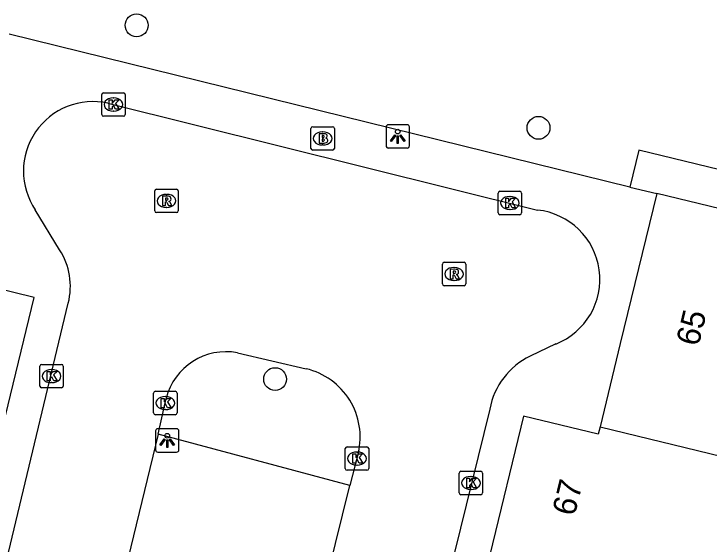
# Model space of a CAD drawing. Extents: x 162812 to 163818, y 381639 to 382470.
# Drawn here: x 163318.59 to 163348.31, y 382358.06 to 382380.74 of the extents above; entities that cross this region are included whole.
import ezdxf

# ---------------------------------------------------------------- set-up
doc = ezdxf.new("R2010")
doc.units = 0
for name, color, linetype in [('IMGEO_Boom', 7, 'Continuous'), ('IMGEO_Brandkraan', 7, 'Continuous'), ('IMGEO_Groenvoorziening', 7, 'Continuous'), ('IMGEO_Kolk', 7, 'Continuous'), ('IMGEO_Lichtpunt', 7, 'Continuous'), ('IMGEO_Pand', 7, 'Continuous'), ('IMGEO_Pand_nummerreeks', 7, 'Continuous'), ('IMGEO_Rijbaan_lokaal_open', 7, 'Continuous'), ('IMGEO_Rioolput', 7, 'Continuous'), ('IMGEO_Voetpad_open', 7, 'Continuous')]:
    doc.layers.add(name, color=color, linetype=linetype)

msp = doc.modelspace()

# ---------------------------------------------------------------- linework, layer by layer
at = {"layer": 'IMGEO_Boom'}
for centre in [(163323.834, 382380.251), (163341.014, 382375.866), (163329.755, 382365.117)]:
    msp.add_circle(centre, 0.489, dxfattribs=at)
at = {"layer": 'IMGEO_Brandkraan'}
for p, q in [((163331.286, 382374.988), (163331.286, 382375.84)), ((163331.361, 382375.914), (163332.213, 382375.914)), ((163332.287, 382375.84), (163332.287, 382374.988)), ((163331.774, 382375.694), (163331.799, 382375.694)), ((163332.213, 382374.914), (163331.361, 382374.914)), ((163331.797, 382375.134), (163331.772, 382375.134))]:
    msp.add_line(p, q, dxfattribs=at)
for points in [[(163331.286, 382374.988), (163331.286, 382375.84)], [(163331.361, 382375.914), (163332.213, 382375.914)], [(163332.287, 382375.84), (163332.287, 382374.988)], [(163331.634, 382375.614), (163331.634, 382375.214), (163331.847, 382375.214)], [(163331.865, 382375.614), (163331.634, 382375.614)], [(163331.813, 382375.533), (163331.759, 382375.533), (163331.759, 382375.457)], [(163331.759, 382375.457), (163331.812, 382375.457)], [(163331.821, 382375.381), (163331.759, 382375.381), (163331.759, 382375.3)], [(163331.759, 382375.3), (163331.821, 382375.3)], [(163332.213, 382374.914), (163331.361, 382374.914)]]:
    msp.add_lwpolyline(points, dxfattribs=at)
for centre, radius, start, end in [((163331.363, 382375.838), 0.0765, 91.552, 178.448), ((163331.363, 382375.838), 0.0765, 91.552, 178.448), ((163332.211, 382375.838), 0.0765, 1.552, 88.448), ((163332.211, 382375.838), 0.0765, 1.552, 88.448), ((163331.814, 382375.495), 0.0379, 267.8285, 90.9355), ((163331.869, 382375.469), 0.145, 59.4692, 91.5367), ((163331.894, 382375.516), 0.0922, 285.5137, 58.1501), ((163331.822, 382375.34), 0.0404, 269.8759, 90.5077), ((163331.853, 382375.465), 0.251, 268.6676, 293.5347), ((163331.899, 382375.324), 0.105, 301.3115, 78.989), ((163331.363, 382374.99), 0.0765, 181.552, 268.448), ((163331.363, 382374.99), 0.0765, 181.552, 268.448), ((163332.211, 382374.99), 0.0765, 271.552, 358.448), ((163332.211, 382374.99), 0.0765, 271.552, 358.448)]:
    msp.add_arc(centre, radius, start, end, dxfattribs=at)
for centre, major_axis, ratio, start_param, end_param in [((163331.773, 382375.414), (-0.387, 0.002), 0.722429, 4.712389, 7.853982), ((163331.798, 382375.414), (-0.39, 0.002), 0.717154, 1.570796, 4.712389)]:
    msp.add_ellipse(centre, major_axis=major_axis, ratio=ratio, start_param=start_param, end_param=end_param, dxfattribs=at)
at = {"layer": 'IMGEO_Groenvoorziening'}
msp.add_lwpolyline([(163332.955, 382360.57), (163324.756, 382362.762)], dxfattribs=at)
at = {"layer": 'IMGEO_Kolk'}
for p, q in [((163322.345, 382376.438), (163322.345, 382377.29)), ((163322.42, 382377.364), (163323.272, 382377.364)), ((163323.346, 382377.29), (163323.346, 382376.438)), ((163322.833, 382377.144), (163322.858, 382377.144)), ((163323.272, 382376.364), (163322.42, 382376.364)), ((163322.856, 382376.584), (163322.831, 382376.584)), ((163339.289, 382372.225), (163339.289, 382373.077)), ((163339.364, 382373.151), (163340.216, 382373.151)), ((163340.29, 382373.077), (163340.29, 382372.225)), ((163339.777, 382372.931), (163339.802, 382372.931)), ((163339.8, 382372.371), (163339.775, 382372.371)), ((163340.216, 382372.151), (163339.364, 382372.151)), ((163319.697, 382364.82), (163319.697, 382365.672)), ((163319.772, 382365.746), (163320.624, 382365.746)), ((163320.698, 382365.672), (163320.698, 382364.82)), ((163320.185, 382365.526), (163320.21, 382365.526)), ((163320.208, 382364.966), (163320.183, 382364.966)), ((163320.624, 382364.746), (163319.772, 382364.746)), ((163324.562, 382363.669), (163324.562, 382364.521)), ((163324.637, 382364.595), (163325.489, 382364.595)), ((163325.563, 382364.521), (163325.563, 382363.669)), ((163325.05, 382364.375), (163325.075, 382364.375)), ((163325.489, 382363.595), (163324.637, 382363.595)), ((163325.073, 382363.815), (163325.048, 382363.815)), ((163332.755, 382361.291), (163332.755, 382362.143)), ((163332.83, 382362.217), (163333.682, 382362.217)), ((163333.756, 382362.143), (163333.756, 382361.291)), ((163333.243, 382361.997), (163333.268, 382361.997)), ((163333.682, 382361.217), (163332.83, 382361.217)), ((163333.266, 382361.437), (163333.241, 382361.437)), ((163337.625, 382360.248), (163337.625, 382361.1)), ((163337.7, 382361.174), (163338.552, 382361.174)), ((163338.113, 382360.954), (163338.138, 382360.954)), ((163338.626, 382361.1), (163338.626, 382360.248)), ((163338.136, 382360.394), (163338.111, 382360.394)), ((163338.552, 382360.174), (163337.7, 382360.174))]:
    msp.add_line(p, q, dxfattribs=at)
for points in [[(163322.345, 382376.438), (163322.345, 382377.29)], [(163322.42, 382377.364), (163323.272, 382377.364)], [(163323.346, 382377.29), (163323.346, 382376.438)], [(163322.666, 382377.064), (163322.789, 382377.064), (163322.789, 382376.913), (163322.919, 382377.064), (163323.083, 382377.064), (163322.937, 382376.913), (163323.09, 382376.664), (163322.938, 382376.664), (163322.853, 382376.828), (163322.789, 382376.761), (163322.789, 382376.664), (163322.666, 382376.664), (163322.666, 382377.064)], [(163323.272, 382376.364), (163322.42, 382376.364)], [(163339.289, 382372.225), (163339.289, 382373.077)], [(163339.364, 382373.151), (163340.216, 382373.151)], [(163340.29, 382373.077), (163340.29, 382372.225)], [(163339.61, 382372.851), (163339.733, 382372.851), (163339.733, 382372.7), (163339.863, 382372.851), (163340.027, 382372.851), (163339.881, 382372.7), (163340.034, 382372.451), (163339.882, 382372.451), (163339.797, 382372.615), (163339.733, 382372.548), (163339.733, 382372.451), (163339.61, 382372.451), (163339.61, 382372.851)], [(163340.216, 382372.151), (163339.364, 382372.151)], [(163319.697, 382364.82), (163319.697, 382365.672)], [(163319.772, 382365.746), (163320.624, 382365.746)], [(163320.698, 382365.672), (163320.698, 382364.82)], [(163320.018, 382365.446), (163320.141, 382365.446), (163320.141, 382365.295), (163320.271, 382365.446), (163320.435, 382365.446), (163320.289, 382365.295), (163320.442, 382365.046), (163320.29, 382365.046), (163320.205, 382365.21), (163320.141, 382365.143), (163320.141, 382365.046), (163320.018, 382365.046), (163320.018, 382365.446)], [(163320.624, 382364.746), (163319.772, 382364.746)], [(163324.562, 382363.669), (163324.562, 382364.521)], [(163324.637, 382364.595), (163325.489, 382364.595)], [(163325.563, 382364.521), (163325.563, 382363.669)], [(163324.883, 382364.295), (163325.006, 382364.295), (163325.006, 382364.144), (163325.136, 382364.295), (163325.3, 382364.295), (163325.154, 382364.144), (163325.307, 382363.895), (163325.155, 382363.895), (163325.07, 382364.059), (163325.006, 382363.992), (163325.006, 382363.895), (163324.883, 382363.895), (163324.883, 382364.295)], [(163325.489, 382363.595), (163324.637, 382363.595)], [(163332.755, 382361.291), (163332.755, 382362.143)], [(163332.83, 382362.217), (163333.682, 382362.217)], [(163333.756, 382362.143), (163333.756, 382361.291)], [(163333.076, 382361.917), (163333.199, 382361.917), (163333.199, 382361.766), (163333.329, 382361.917), (163333.493, 382361.917), (163333.347, 382361.766), (163333.5, 382361.517), (163333.348, 382361.517), (163333.263, 382361.681), (163333.199, 382361.614), (163333.199, 382361.517), (163333.076, 382361.517), (163333.076, 382361.917)], [(163333.682, 382361.217), (163332.83, 382361.217)], [(163337.625, 382360.248), (163337.625, 382361.1)], [(163337.7, 382361.174), (163338.552, 382361.174)], [(163338.626, 382361.1), (163338.626, 382360.248)], [(163337.946, 382360.874), (163338.069, 382360.874), (163338.069, 382360.723), (163338.199, 382360.874), (163338.363, 382360.874), (163338.217, 382360.723), (163338.37, 382360.474), (163338.218, 382360.474), (163338.133, 382360.638), (163338.069, 382360.571), (163338.069, 382360.474), (163337.946, 382360.474), (163337.946, 382360.874)], [(163338.552, 382360.174), (163337.7, 382360.174)]]:
    msp.add_lwpolyline(points, dxfattribs=at)
for centre, start, end in [((163322.422, 382377.288), 91.552, 178.448), ((163322.422, 382377.288), 91.552, 178.448), ((163323.27, 382377.288), 1.552, 88.448), ((163323.27, 382377.288), 1.552, 88.448), ((163322.422, 382376.44), 181.552, 268.448), ((163322.422, 382376.44), 181.552, 268.448), ((163323.27, 382376.44), 271.552, 358.448), ((163323.27, 382376.44), 271.552, 358.448), ((163339.366, 382373.075), 91.552, 178.448), ((163339.366, 382373.075), 91.552, 178.448), ((163340.214, 382373.075), 1.552, 88.448), ((163340.214, 382373.075), 1.552, 88.448), ((163339.366, 382372.227), 181.552, 268.448), ((163339.366, 382372.227), 181.552, 268.448), ((163340.214, 382372.227), 271.552, 358.448), ((163340.214, 382372.227), 271.552, 358.448), ((163319.774, 382365.67), 91.552, 178.448), ((163319.774, 382365.67), 91.552, 178.448), ((163320.622, 382365.67), 1.552, 88.448), ((163320.622, 382365.67), 1.552, 88.448), ((163319.774, 382364.822), 181.552, 268.448), ((163319.774, 382364.822), 181.552, 268.448), ((163320.622, 382364.822), 271.552, 358.448), ((163320.622, 382364.822), 271.552, 358.448), ((163324.639, 382364.519), 91.552, 178.448), ((163324.639, 382364.519), 91.552, 178.448), ((163325.487, 382364.519), 1.552, 88.448), ((163325.487, 382364.519), 1.552, 88.448), ((163324.639, 382363.671), 181.552, 268.448), ((163324.639, 382363.671), 181.552, 268.448), ((163325.487, 382363.671), 271.552, 358.448), ((163325.487, 382363.671), 271.552, 358.448), ((163332.832, 382362.141), 91.552, 178.448), ((163332.832, 382362.141), 91.552, 178.448), ((163333.68, 382362.141), 1.552, 88.448), ((163333.68, 382362.141), 1.552, 88.448), ((163332.832, 382361.293), 181.552, 268.448), ((163332.832, 382361.293), 181.552, 268.448), ((163333.68, 382361.293), 271.552, 358.448), ((163333.68, 382361.293), 271.552, 358.448), ((163337.702, 382361.098), 91.552, 178.448), ((163337.702, 382361.098), 91.552, 178.448), ((163338.55, 382361.098), 1.552, 88.448), ((163338.55, 382361.098), 1.552, 88.448), ((163337.702, 382360.25), 181.552, 268.448), ((163337.702, 382360.25), 181.552, 268.448), ((163338.55, 382360.25), 271.552, 358.448), ((163338.55, 382360.25), 271.552, 358.448)]:
    msp.add_arc(centre, 0.0765, start, end, dxfattribs=at)
for centre, major_axis, ratio, start_param, end_param in [((163322.832, 382376.864), (-0.387, 0.002), 0.722429, 4.712389, 7.853982), ((163322.857, 382376.864), (-0.39, 0.002), 0.717154, 1.570796, 4.712389), ((163339.776, 382372.651), (-0.387, 0.002), 0.722429, 4.712389, 7.853982), ((163339.801, 382372.651), (-0.39, 0.002), 0.717154, 1.570796, 4.712389), ((163320.184, 382365.246), (-0.387, 0.002), 0.722429, 4.712389, 7.853982), ((163320.209, 382365.246), (-0.39, 0.002), 0.717154, 1.570796, 4.712389), ((163325.049, 382364.095), (-0.387, 0.002), 0.722429, 4.712389, 7.853982), ((163325.074, 382364.095), (-0.39, 0.002), 0.717154, 1.570796, 4.712389), ((163333.242, 382361.717), (-0.387, 0.002), 0.722429, 4.712389, 7.853982), ((163333.267, 382361.717), (-0.39, 0.002), 0.717154, 1.570796, 4.712389), ((163338.112, 382360.674), (-0.387, 0.002), 0.722429, 4.712389, 7.853982), ((163338.137, 382360.674), (-0.39, 0.002), 0.717154, 1.570796, 4.712389)]:
    msp.add_ellipse(centre, major_axis=major_axis, ratio=ratio, start_param=start_param, end_param=end_param, dxfattribs=at)
at = {"layer": 'IMGEO_Lichtpunt'}
for p, q in [((163334.497, 382375.905), (163334.497, 382375.098)), ((163334.497, 382375.905), (163334.497, 382375.098)), ((163335.399, 382376), (163334.591, 382376)), ((163335.399, 382376), (163334.591, 382376)), ((163335.493, 382375.098), (163335.493, 382375.905)), ((163335.493, 382375.098), (163335.493, 382375.905)), ((163334.591, 382375.004), (163335.399, 382375.004)), ((163334.591, 382375.004), (163335.399, 382375.004)), ((163325.546, 382362.994), (163324.738, 382362.994)), ((163325.546, 382362.994), (163324.738, 382362.994)), ((163324.644, 382362.899), (163324.644, 382362.092)), ((163324.644, 382362.899), (163324.644, 382362.092)), ((163325.64, 382362.092), (163325.64, 382362.899)), ((163325.64, 382362.092), (163325.64, 382362.899)), ((163324.738, 382361.998), (163325.546, 382361.998)), ((163324.738, 382361.998), (163325.546, 382361.998))]:
    msp.add_line(p, q, dxfattribs=at)
for points in [[(163334.871, 382375.569), (163334.91, 382375.541), (163334.722, 382375.279), (163334.684, 382375.306), (163334.871, 382375.569)], [(163334.973, 382375.521), (163335.02, 382375.521), (163335.02, 382375.199), (163334.973, 382375.199), (163334.973, 382375.521)], [(163335.083, 382375.541), (163335.121, 382375.568), (163335.308, 382375.306), (163335.269, 382375.278), (163335.083, 382375.541)], [(163325.018, 382362.563), (163325.057, 382362.535), (163324.869, 382362.273), (163324.831, 382362.3), (163325.018, 382362.563)], [(163325.12, 382362.515), (163325.167, 382362.515), (163325.167, 382362.193), (163325.12, 382362.193), (163325.12, 382362.515)], [(163325.23, 382362.535), (163325.268, 382362.562), (163325.455, 382362.3), (163325.416, 382362.272), (163325.23, 382362.535)]]:
    msp.add_lwpolyline(points, dxfattribs=at)
for centre in [(163334.996, 382375.703), (163325.143, 382362.697)]:
    msp.add_circle(centre, 0.0994, dxfattribs=at)
for centre, start, end in [((163334.591, 382375.905), 90, 180), ((163334.591, 382375.905), 90, 180), ((163335.399, 382375.905), 0, 90), ((163335.399, 382375.905), 0, 90), ((163334.591, 382375.098), 180, 270), ((163334.591, 382375.098), 180, 270), ((163335.399, 382375.098), 270, 0), ((163335.399, 382375.098), 270, 360), ((163324.738, 382362.899), 90, 180), ((163324.738, 382362.899), 90, 180), ((163325.546, 382362.899), 0, 90), ((163325.546, 382362.899), 0, 90), ((163324.738, 382362.092), 180, 270), ((163324.738, 382362.092), 180, 270), ((163325.546, 382362.092), 270, 0), ((163325.546, 382362.092), 270, 360)]:
    msp.add_arc(centre, 0.0946, start, end, dxfattribs=at)
at = {"layer": 'IMGEO_Pand'}
for points in [[(163346.074, 382373.059), (163344.511, 382366.637), (163343.643, 382363.071)], [(163357.558, 382370.264), (163354.662, 382370.969), (163346.074, 382373.059)], [(163317.998, 382362.603), (163319.449, 382368.613), (163317.651, 382369.044), (163315.854, 382369.476), (163315.911, 382369.715)], [(163343.643, 382363.071), (163343.568, 382362.76), (163341.974, 382363.143), (163340.379, 382363.526), (163338.931, 382357.599)], [(163343.643, 382363.071), (163348.858, 382361.802), (163348.768, 382361.37), (163351.113, 382360.799), (163351.873, 382360.614)]]:
    msp.add_lwpolyline(points, dxfattribs=at)
at = {"layer": 'IMGEO_Rijbaan_lokaal_open'}
for points in [[(163322.61, 382376.919), (163340.968, 382372.347)], [(163320.539, 382370.652), (163319.502, 382372.358)], [(163314.048, 382339.705), (163320.911, 382368.368)], [(163341.754, 382366.62), (163340.655, 382366.1)], [(163328.15, 382366.243), (163331.079, 382365.56)], [(163324.756, 382362.762), (163325.096, 382364.295)], [(163338.929, 382363.835), (163331.884, 382335.197)], [(163324.756, 382362.762), (163319.271, 382340.139)], [(163333.31, 382361.955), (163332.955, 382360.57)], [(163327.408, 382338.123), (163332.955, 382360.57)]]:
    msp.add_lwpolyline(points, dxfattribs=at)
for centre, radius, start, end in [((163321.968, 382374.017), 2.972, 77.5229, 213.9338), ((163340.66, 382369.387), 2.976, 291.5715, 84.0579), ((163318.151, 382369.091), 2.853, 345.328, 33.1733), ((163327.661, 382363.642), 2.647, 79.3479, 165.7158), ((163342.05, 382363.247), 3.175, 116.0511, 169.3318), ((163330.399, 382362.646), 2.992, 346.643, 76.8606)]:
    msp.add_arc(centre, radius, start, end, dxfattribs=at)
at = {"layer": 'IMGEO_Rioolput'}
for p, q in [((163324.611, 382372.315), (163324.611, 382373.167)), ((163324.686, 382373.241), (163325.538, 382373.241)), ((163325.612, 382373.167), (163325.612, 382372.315)), ((163325.099, 382373.021), (163325.124, 382373.021)), ((163325.538, 382372.241), (163324.686, 382372.241)), ((163325.122, 382372.461), (163325.097, 382372.461)), ((163336.979, 382370.114), (163337.831, 382370.114)), ((163336.904, 382369.188), (163336.904, 382370.04)), ((163337.392, 382369.894), (163337.417, 382369.894)), ((163337.905, 382370.04), (163337.905, 382369.188)), ((163337.415, 382369.334), (163337.39, 382369.334)), ((163337.831, 382369.114), (163336.979, 382369.114))]:
    msp.add_line(p, q, dxfattribs=at)
for points in [[(163324.611, 382372.315), (163324.611, 382373.167)], [(163324.686, 382373.241), (163325.538, 382373.241)], [(163325.612, 382373.167), (163325.612, 382372.315)], [(163325.2, 382372.939), (163324.948, 382372.941), (163324.948, 382372.541)], [(163325.126, 382372.86), (163325.072, 382372.86), (163325.072, 382372.779)], [(163325.072, 382372.779), (163325.124, 382372.779)], [(163324.948, 382372.541), (163325.072, 382372.541), (163325.072, 382372.703), (163325.083, 382372.703)], [(163325.13, 382372.674), (163325.201, 382372.541), (163325.341, 382372.541), (163325.276, 382372.667)], [(163325.538, 382372.241), (163324.686, 382372.241)], [(163336.979, 382370.114), (163337.831, 382370.114)], [(163336.904, 382369.188), (163336.904, 382370.04)], [(163337.493, 382369.812), (163337.241, 382369.814), (163337.241, 382369.414)], [(163337.905, 382370.04), (163337.905, 382369.188)], [(163337.241, 382369.414), (163337.365, 382369.414), (163337.365, 382369.576), (163337.376, 382369.576)], [(163337.419, 382369.733), (163337.365, 382369.733), (163337.365, 382369.652)], [(163337.365, 382369.652), (163337.417, 382369.652)], [(163337.423, 382369.547), (163337.494, 382369.414), (163337.634, 382369.414), (163337.569, 382369.54)], [(163337.831, 382369.114), (163336.979, 382369.114)]]:
    msp.add_lwpolyline(points, dxfattribs=at)
for centre, radius, start, end in [((163324.688, 382373.165), 0.0765, 91.552, 178.448), ((163324.688, 382373.165), 0.0765, 91.552, 178.448), ((163325.536, 382373.165), 0.0765, 1.552, 88.448), ((163325.536, 382373.165), 0.0765, 1.552, 88.448), ((163325.108, 382372.968), 0.19, 274.7715, 282.9687), ((163325.132, 382372.764), 0.0964, 77.0061, 93.1865), ((163325.146, 382372.821), 0.0378, 276.6634, 79.6772), ((163325.199, 382372.829), 0.109, 350.3612, 89.416), ((163325.197, 382372.829), 0.112, 277.5842, 350.9817), ((163325.082, 382372.65), 0.0533, 26.0293, 88.6989), ((163325.181, 382372.614), 0.108, 29.5134, 73.7905), ((163324.688, 382372.317), 0.0765, 181.552, 268.448), ((163324.688, 382372.317), 0.0765, 181.552, 268.448), ((163325.536, 382372.317), 0.0765, 271.552, 358.448), ((163325.536, 382372.317), 0.0765, 271.552, 358.448), ((163336.981, 382370.038), 0.0765, 91.552, 178.448), ((163336.981, 382370.038), 0.0765, 91.552, 178.448), ((163337.829, 382370.038), 0.0765, 1.552, 88.448), ((163337.829, 382370.038), 0.0765, 1.552, 88.448), ((163337.492, 382369.702), 0.109, 350.3612, 89.416), ((163337.375, 382369.523), 0.0533, 26.0293, 88.6989), ((163337.401, 382369.841), 0.19, 274.7715, 282.9687), ((163337.425, 382369.637), 0.0964, 77.0061, 93.1865), ((163337.439, 382369.694), 0.0378, 276.6634, 79.6772), ((163337.49, 382369.702), 0.112, 277.5842, 350.9817), ((163337.474, 382369.487), 0.108, 29.5134, 73.7905), ((163336.981, 382369.19), 0.0765, 181.552, 268.448), ((163336.981, 382369.19), 0.0765, 181.552, 268.448), ((163337.829, 382369.19), 0.0765, 271.552, 358.448), ((163337.829, 382369.19), 0.0765, 271.552, 358.448)]:
    msp.add_arc(centre, radius, start, end, dxfattribs=at)
for centre, major_axis, ratio, start_param, end_param in [((163325.098, 382372.741), (-0.387, 0.002), 0.722429, 4.712389, 7.853982), ((163325.123, 382372.741), (-0.39, 0.002), 0.717154, 1.570796, 4.712389), ((163337.391, 382369.614), (-0.387, 0.002), 0.722429, 4.712389, 7.853982), ((163337.416, 382369.614), (-0.39, 0.002), 0.717154, 1.570796, 4.712389)]:
    msp.add_ellipse(centre, major_axis=major_axis, ratio=ratio, start_param=start_param, end_param=end_param, dxfattribs=at)
at = {"layer": 'IMGEO_Voetpad_open'}
for points in [[(163344.924, 382373.332), (163318.38, 382379.87)], [(163365.142, 382368.509), (163365.497, 382370.011), (163345.304, 382374.904), (163344.924, 382373.332)], [(163344.924, 382373.332), (163346.074, 382373.059)]]:
    msp.add_lwpolyline(points, dxfattribs=at)

# ---------------------------------------------------------------- texts
at = {"layer": 'IMGEO_Pand_nummerreeks'}
for s, rotation, p in [('65', 76.318, (163347.85, 382366.486)), ('67', 76.3237, (163342.555, 382359.224))]:
    msp.add_text(s, height=1, rotation=rotation, dxfattribs=at).set_placement(p)

doc.saveas('drawing.dxf')
